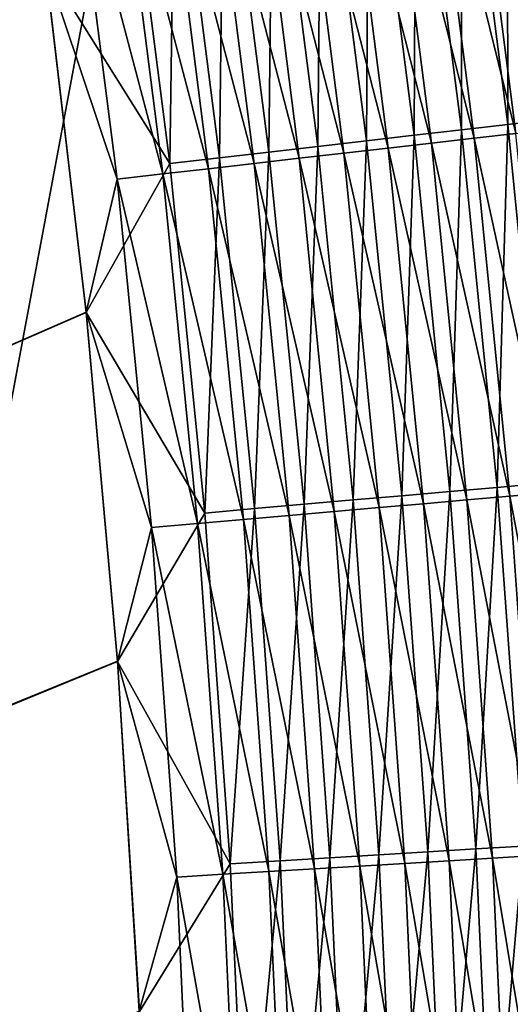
# Model space of a CAD drawing. Header units: metres. Extents: x -1 to 1402, y -1402 to 1.
# Tile 352 of 453: x 1229 to 1246, y -496 to -461. Entities that reach past the tile are written whole.
import ezdxf

# ---------------------------------------------------------------- set-up
doc = ezdxf.new("R2010")
doc.units = ezdxf.units.M

msp = doc.modelspace()

# ---------------------------------------------------------------- linework, layer by layer
at = {"layer": 'None0'}
for points in [[(759.270203, -676.616821, -500.477753), (1229.77356, -459.380157, -500.477753), (1228.003662, -447.304108, -500.477753)], [(1228.005249, -447.307983, -503.477753), (1229.775879, -459.386505, -503.477753), (762.366577, -676.864197, -503.477753)], [(1247.45752, -464.787201, -499.513977), (1245.857544, -452.301483, -499.512329), (1247.393188, -452.08075, -498.696533)], [(1244.269043, -465.154877, -500.926147), (1242.68042, -452.758148, -500.925049), (1244.285522, -452.527435, -500.255829)], [(1244.269043, -465.154877, -500.926147), (1244.285522, -452.527435, -500.255829), (1245.880005, -464.969116, -500.257172)], [(1245.880005, -464.969116, -500.257172), (1244.285522, -452.527435, -500.255829), (1245.857544, -452.301483, -499.512329)], [(1245.880005, -464.969116, -500.257172), (1245.857544, -452.301483, -499.512329), (1247.45752, -464.787201, -499.513977)], [(1242.62793, -465.344116, -501.519043), (1241.045166, -452.993195, -501.518219), (1242.68042, -452.758148, -500.925049)], [(1242.62793, -465.344116, -501.519043), (1242.68042, -452.758148, -500.925049), (1244.269043, -465.154877, -500.926147)], [(1246.166138, -465.280212, -496.829681), (1244.578857, -452.823334, -496.828186), (1243.130493, -453.03067, -497.512848)], [(1247.586304, -465.11734, -496.078735), (1245.993896, -452.620789, -496.076904), (1244.578857, -452.823334, -496.828186)], [(1246.166138, -465.280212, -496.829681), (1247.586304, -465.11734, -496.078735), (1244.578857, -452.823334, -496.828186)], [(1239.271851, -465.73114, -502.473389), (1237.70105, -453.473877, -502.472992), (1239.383911, -453.231964, -502.034424)], [(1239.271851, -465.73114, -502.473389), (1239.383911, -453.231964, -502.034424), (1240.960693, -465.536377, -502.035004)], [(1240.960693, -465.536377, -502.035004), (1239.383911, -453.231964, -502.034424), (1241.045166, -452.993195, -501.518219)], [(1243.228271, -465.617218, -498.130035), (1241.651489, -453.242371, -498.129089), (1240.144775, -453.458069, -498.675232)], [(1240.960693, -465.536377, -502.035004), (1241.045166, -452.993195, -501.518219), (1242.62793, -465.344116, -501.519043)], [(1244.712646, -465.44696, -497.514069), (1243.130493, -453.03067, -497.512848), (1241.651489, -453.242371, -498.129089)], [(1244.712646, -465.44696, -497.514069), (1241.651489, -453.242371, -498.129089), (1243.228271, -465.617218, -498.130035)], [(1246.166138, -465.280212, -496.829681), (1243.130493, -453.03067, -497.512848), (1244.712646, -465.44696, -497.514069)], [(1237.565674, -465.927887, -502.833496), (1236.000854, -453.718262, -502.833221), (1237.70105, -453.473877, -502.472992)], [(1237.565674, -465.927887, -502.833496), (1237.70105, -453.473877, -502.472992), (1239.271851, -465.73114, -502.473389)], [(1241.716309, -465.790649, -498.675964), (1240.144775, -453.458069, -498.675232), (1238.614258, -453.677155, -499.150421)], [(1243.228271, -465.617218, -498.130035), (1240.144775, -453.458069, -498.675232), (1241.716309, -465.790649, -498.675964)], [(1235.846313, -466.12616, -503.114655), (1234.287598, -453.964508, -503.114502), (1236.000854, -453.718262, -502.833221)], [(1238.624268, -466.145325, -499.554474), (1237.063721, -453.899109, -499.554108), (1235.497192, -454.123352, -499.88562)], [(1235.846313, -466.12616, -503.114655), (1236.000854, -453.718262, -502.833221), (1237.565674, -465.927887, -502.833496)], [(1240.180298, -465.966858, -499.15097), (1238.614258, -453.677155, -499.150421), (1237.063721, -453.899109, -499.554108)], [(1240.180298, -465.966858, -499.15097), (1237.063721, -453.899109, -499.554108), (1238.624268, -466.145325, -499.554474)], [(1241.716309, -465.790649, -498.675964), (1238.614258, -453.677155, -499.150421), (1240.180298, -465.966858, -499.15097)], [(1229.775879, -459.386505, -503.477753), (1232.565552, -454.212036, -503.316132), (1234.118164, -466.325439, -503.316193)], [(1234.118164, -466.325439, -503.316193), (1232.565552, -454.212036, -503.316132), (1234.287598, -453.964508, -503.114502)], [(1237.052246, -466.325653, -499.885834), (1235.497192, -454.123352, -499.88562), (1233.918701, -454.349304, -500.144348)], [(1234.118164, -466.325439, -503.316193), (1234.287598, -453.964508, -503.114502), (1235.846313, -466.12616, -503.114655)], [(1238.624268, -466.145325, -499.554474), (1235.497192, -454.123352, -499.88562), (1237.052246, -466.325653, -499.885834)], [(1233.875977, -466.690002, -500.329742), (1232.332275, -454.576416, -500.329712), (1230.741699, -454.804108, -500.44104)], [(1232.332275, -454.576416, -500.329712), (1235.46814, -466.507385, -500.14447), (1233.918701, -454.349304, -500.144348)], [(1235.46814, -466.507385, -500.14447), (1232.332275, -454.576416, -500.329712), (1233.875977, -466.690002, -500.329742)], [(1233.918701, -454.349304, -500.144348), (1235.46814, -466.507385, -500.14447), (1237.052246, -466.325653, -499.885834)], [(1232.279785, -466.873108, -500.44104), (1230.741699, -454.804108, -500.44104), (1229.77356, -459.380157, -500.477753)], [(1233.875977, -466.690002, -500.329742), (1230.741699, -454.804108, -500.44104), (1232.279785, -466.873108, -500.44104)], [(1231.200439, -471.502319, -500.477753), (1229.77356, -459.380157, -500.477753), (759.270203, -676.616821, -500.477753)], [(1229.775879, -459.386505, -503.477753), (1231.203491, -471.510986, -503.477753), (762.366577, -676.864197, -503.477753)], [(1231.200439, -471.502319, -500.477753), (1232.279785, -466.873108, -500.44104), (1229.77356, -459.380157, -500.477753)], [(1231.203491, -471.510986, -503.477753), (1229.775879, -459.386505, -503.477753), (1234.118164, -466.325439, -503.316193)], [(1247.128296, -477.461975, -500.258423), (1245.880005, -464.969116, -500.257172), (1247.45752, -464.787201, -499.513977)], [(1243.867432, -477.747986, -501.519806), (1242.62793, -465.344116, -501.519043), (1244.269043, -465.154877, -500.926147)], [(1243.867432, -477.747986, -501.519806), (1244.269043, -465.154877, -500.926147), (1245.512939, -477.603668, -500.927124)], [(1245.512939, -477.603668, -500.927124), (1244.269043, -465.154877, -500.926147), (1245.880005, -464.969116, -500.257172)], [(1245.512939, -477.603668, -500.927124), (1245.880005, -464.969116, -500.257172), (1247.128296, -477.461975, -500.258423)], [(1240.502197, -478.043182, -502.473785), (1239.271851, -465.73114, -502.473389), (1240.960693, -465.536377, -502.035004)], [(1240.502197, -478.043182, -502.473785), (1240.960693, -465.536377, -502.035004), (1242.195679, -477.894623, -502.035583)], [(1242.195679, -477.894623, -502.035583), (1240.960693, -465.536377, -502.035004), (1242.62793, -465.344116, -501.519043)], [(1242.195679, -477.894623, -502.035583), (1242.62793, -465.344116, -501.519043), (1243.867432, -477.747986, -501.519806)], [(1245.949463, -477.913727, -497.515167), (1244.712646, -465.44696, -497.514069), (1243.228271, -465.617218, -498.130035)], [(1247.406982, -477.786804, -496.831024), (1246.166138, -465.280212, -496.829681), (1244.712646, -465.44696, -497.514069)], [(1247.406982, -477.786804, -496.831024), (1244.712646, -465.44696, -497.514069), (1245.949463, -477.913727, -497.515167)], [(1237.067383, -478.344482, -503.114777), (1235.846313, -466.12616, -503.114655), (1237.565674, -465.927887, -502.833496)], [(1237.067383, -478.344482, -503.114777), (1237.565674, -465.927887, -502.833496), (1238.791382, -478.193237, -502.83374)], [(1238.791382, -478.193237, -502.83374), (1237.565674, -465.927887, -502.833496), (1239.271851, -465.73114, -502.473389)], [(1238.791382, -478.193237, -502.83374), (1239.271851, -465.73114, -502.473389), (1240.502197, -478.043182, -502.473785)], [(1242.944946, -478.175354, -498.676605), (1241.716309, -465.790649, -498.675964), (1240.180298, -465.966858, -499.15097)], [(1244.461182, -478.043335, -498.13092), (1243.228271, -465.617218, -498.130035), (1241.716309, -465.790649, -498.675964)], [(1244.461182, -478.043335, -498.13092), (1241.716309, -465.790649, -498.675964), (1242.944946, -478.175354, -498.676605)], [(1245.949463, -477.913727, -497.515167), (1243.228271, -465.617218, -498.130035), (1244.461182, -478.043335, -498.13092)], [(1235.334595, -478.49646, -503.316254), (1234.118164, -466.325439, -503.316193), (1235.846313, -466.12616, -503.114655)], [(1235.334595, -478.49646, -503.316254), (1235.846313, -466.12616, -503.114655), (1237.067383, -478.344482, -503.114777)], [(1239.844604, -478.445374, -499.554779), (1238.624268, -466.145325, -499.554474), (1237.052246, -466.325653, -499.885834)], [(1241.404785, -478.309479, -499.151428), (1240.180298, -465.966858, -499.15097), (1238.624268, -466.145325, -499.554474)], [(1241.404785, -478.309479, -499.151428), (1238.624268, -466.145325, -499.554474), (1239.844604, -478.445374, -499.554779)], [(1242.944946, -478.175354, -498.676605), (1240.180298, -465.966858, -499.15097), (1241.404785, -478.309479, -499.151428)], [(1231.203491, -471.510986, -503.477753), (1234.118164, -466.325439, -503.316193), (1235.334595, -478.49646, -503.316254)], [(1236.679932, -478.720947, -500.144592), (1235.46814, -466.507385, -500.14447), (1233.875977, -466.690002, -500.329742)], [(1235.46814, -466.507385, -500.14447), (1238.268311, -478.582642, -499.886047), (1237.052246, -466.325653, -499.885834)], [(1238.268311, -478.582642, -499.886047), (1235.46814, -466.507385, -500.14447), (1236.679932, -478.720947, -500.144592)], [(1237.052246, -466.325653, -499.885834), (1238.268311, -478.582642, -499.886047), (1239.844604, -478.445374, -499.554779)], [(1233.483154, -478.999359, -500.441071), (1232.279785, -466.873108, -500.44104), (1231.200439, -471.502319, -500.477753)], [(1235.083618, -478.859985, -500.329803), (1233.875977, -466.690002, -500.329742), (1232.279785, -466.873108, -500.44104)], [(1235.083618, -478.859985, -500.329803), (1232.279785, -466.873108, -500.44104), (1233.483154, -478.999359, -500.441071)], [(1236.679932, -478.720947, -500.144592), (1233.875977, -466.690002, -500.329742), (1235.083618, -478.859985, -500.329803)], [(1232.291626, -483.660858, -500.477753), (1231.200439, -471.502319, -500.477753), (759.270203, -676.616821, -500.477753)], [(762.366577, -676.864197, -503.477753), (1231.203491, -471.510986, -503.477753), (1232.295288, -483.670471, -503.477753)], [(1232.291626, -483.660858, -500.477753), (1233.483154, -478.999359, -500.441071), (1231.200439, -471.502319, -500.477753)], [(1232.295288, -483.670471, -503.477753), (1231.203491, -471.510986, -503.477753), (1235.334595, -478.49646, -503.316254)], [(1244.77063, -490.195862, -501.520477), (1243.867432, -477.747986, -501.519806), (1245.512939, -477.603668, -500.927124)], [(1244.77063, -490.195862, -501.520477), (1245.512939, -477.603668, -500.927124), (1246.419434, -490.095551, -500.928009)], [(1246.419434, -490.095551, -500.928009), (1245.512939, -477.603668, -500.927124), (1247.128296, -477.461975, -500.258423)], [(1241.399048, -490.401062, -502.474121), (1240.502197, -478.043182, -502.473785), (1242.195679, -477.894623, -502.035583)], [(1241.399048, -490.401062, -502.474121), (1242.195679, -477.894623, -502.035583), (1243.095703, -490.297791, -502.036072)], [(1243.095703, -490.297791, -502.036072), (1242.195679, -477.894623, -502.035583), (1243.867432, -477.747986, -501.519806)], [(1243.095703, -490.297791, -502.036072), (1243.867432, -477.747986, -501.519806), (1244.77063, -490.195862, -501.520477)], [(1246.848145, -490.422089, -497.516113), (1245.949463, -477.913727, -497.515167), (1244.461182, -478.043335, -498.13092)], [(1248.308472, -490.334198, -496.832214), (1247.406982, -477.786804, -496.831024), (1245.949463, -477.913727, -497.515167)], [(1248.308472, -490.334198, -496.832214), (1245.949463, -477.913727, -497.515167), (1246.848145, -490.422089, -497.516113)], [(1237.95752, -490.610504, -503.114929), (1237.067383, -478.344482, -503.114777), (1238.791382, -478.193237, -502.83374)], [(1237.95752, -490.610504, -503.114929), (1238.791382, -478.193237, -502.83374), (1239.684814, -490.505371, -502.833984)], [(1239.684814, -490.505371, -502.833984), (1238.791382, -478.193237, -502.83374), (1240.502197, -478.043182, -502.473785)], [(1239.684814, -490.505371, -502.833984), (1240.502197, -478.043182, -502.473785), (1241.399048, -490.401062, -502.474121)], [(1243.838013, -490.603302, -498.677185), (1242.944946, -478.175354, -498.676605), (1241.404785, -478.309479, -499.151428)], [(1245.357056, -490.511841, -498.131653), (1244.461182, -478.043335, -498.13092), (1242.944946, -478.175354, -498.676605)], [(1245.357056, -490.511841, -498.131653), (1242.944946, -478.175354, -498.676605), (1243.838013, -490.603302, -498.677185)], [(1246.848145, -490.422089, -497.516113), (1244.461182, -478.043335, -498.13092), (1245.357056, -490.511841, -498.131653)], [(1232.295288, -483.670471, -503.477753), (1235.334595, -478.49646, -503.316254), (1236.221436, -490.716156, -503.316315)], [(1236.221436, -490.716156, -503.316315), (1235.334595, -478.49646, -503.316254), (1237.067383, -478.344482, -503.114777)], [(1236.221436, -490.716156, -503.316315), (1237.067383, -478.344482, -503.114777), (1237.95752, -490.610504, -503.114929)], [(1239.152466, -490.885345, -499.88623), (1238.268311, -478.582642, -499.886047), (1236.679932, -478.720947, -500.144592)], [(1238.268311, -478.582642, -499.886047), (1240.731689, -490.790283, -499.555084), (1239.844604, -478.445374, -499.554779)], [(1240.731689, -490.790283, -499.555084), (1238.268311, -478.582642, -499.886047), (1239.152466, -490.885345, -499.88623)], [(1242.294922, -490.696167, -499.151855), (1241.404785, -478.309479, -499.151428), (1239.844604, -478.445374, -499.554779)], [(1239.844604, -478.445374, -499.554779), (1240.731689, -490.790283, -499.555084), (1242.294922, -490.696167, -499.151855)], [(1243.838013, -490.603302, -498.677185), (1241.404785, -478.309479, -499.151428), (1242.294922, -490.696167, -499.151855)], [(1235.96167, -491.077423, -500.329834), (1235.083618, -478.859985, -500.329803), (1233.483154, -478.999359, -500.441071)], [(1237.561157, -490.98114, -500.144684), (1236.679932, -478.720947, -500.144592), (1235.083618, -478.859985, -500.329803)], [(1237.561157, -490.98114, -500.144684), (1235.083618, -478.859985, -500.329803), (1235.96167, -491.077423, -500.329834)], [(1239.152466, -490.885345, -499.88623), (1236.679932, -478.720947, -500.144592), (1237.561157, -490.98114, -500.144684)], [(1234.358154, -491.173981, -500.441071), (1233.483154, -478.999359, -500.441071), (1232.291626, -483.660858, -500.477753)], [(1235.96167, -491.077423, -500.329834), (1233.483154, -478.999359, -500.441071), (1234.358154, -491.173981, -500.441071)], [(759.270203, -676.616821, -500.477753), (1233.054688, -495.8461, -500.477753), (1232.291626, -483.660858, -500.477753)], [(1232.295288, -483.670471, -503.477753), (1233.058716, -495.854095, -503.477753), (762.366577, -676.864197, -503.477753)], [(1233.054688, -495.8461, -500.477753), (1234.358154, -491.173981, -500.441071), (1232.291626, -483.660858, -500.477753)], [(1233.058716, -495.854095, -503.477753), (1232.295288, -483.670471, -503.477753), (1236.221436, -490.716156, -503.316315)], [(1243.667847, -502.736908, -502.03653), (1243.095703, -490.297791, -502.036072), (1244.77063, -490.195862, -501.520477)], [(1243.667847, -502.736908, -502.03653), (1244.77063, -490.195862, -501.520477), (1245.344727, -502.678802, -501.521088)], [(1245.344727, -502.678802, -501.521088), (1244.77063, -490.195862, -501.520477), (1246.419434, -490.095551, -500.928009)], [(1245.344727, -502.678802, -501.521088), (1246.419434, -490.095551, -500.928009), (1246.995361, -502.621582, -500.928772)], [(1236.785522, -502.975494, -503.316376), (1236.221436, -490.716156, -503.316315), (1237.95752, -490.610504, -503.114929)], [(1236.785522, -502.975494, -503.316376), (1237.95752, -490.610504, -503.114929), (1238.52356, -502.915253, -503.115051)], [(1238.52356, -502.915253, -503.115051), (1237.95752, -490.610504, -503.114929), (1239.684814, -490.505371, -502.833984)], [(1238.52356, -502.915253, -503.115051), (1239.684814, -490.505371, -502.833984), (1240.25293, -502.855286, -502.834198)], [(1240.25293, -502.855286, -502.834198), (1239.684814, -490.505371, -502.833984), (1241.399048, -490.401062, -502.474121)], [(1240.25293, -502.855286, -502.834198), (1241.399048, -490.401062, -502.474121), (1241.969116, -502.795807, -502.474457)], [(1241.969116, -502.795807, -502.474457), (1241.399048, -490.401062, -502.474121), (1243.095703, -490.297791, -502.036072)], [(1241.969116, -502.795807, -502.474457), (1243.095703, -490.297791, -502.036072), (1243.667847, -502.736908, -502.03653)], [(1244.402344, -503.065521, -498.677673), (1243.838013, -490.603302, -498.677185), (1242.294922, -490.696167, -499.151855)], [(1245.923218, -503.013855, -498.132294), (1245.357056, -490.511841, -498.131653), (1243.838013, -490.603302, -498.677185)], [(1245.923218, -503.013855, -498.132294), (1243.838013, -490.603302, -498.677185), (1244.402344, -503.065521, -498.677673)], [(1247.416138, -502.963135, -497.516937), (1246.848145, -490.422089, -497.516113), (1245.357056, -490.511841, -498.131653)], [(1247.416138, -502.963135, -497.516937), (1245.357056, -490.511841, -498.131653), (1245.923218, -503.013855, -498.132294)], [(1233.058716, -495.854095, -503.477753), (1236.221436, -490.716156, -503.316315), (1236.785522, -502.975494, -503.316376)], [(1239.711548, -503.224884, -499.886383), (1239.152466, -490.885345, -499.88623), (1237.561157, -490.98114, -500.144684)], [(1241.292603, -503.171173, -499.555328), (1240.731689, -490.790283, -499.555084), (1239.152466, -490.885345, -499.88623)], [(1241.292603, -503.171173, -499.555328), (1239.152466, -490.885345, -499.88623), (1239.711548, -503.224884, -499.886383)], [(1240.731689, -490.790283, -499.555084), (1242.857544, -503.118011, -499.152222), (1242.294922, -490.696167, -499.151855)], [(1242.857544, -503.118011, -499.152222), (1240.731689, -490.790283, -499.555084), (1241.292603, -503.171173, -499.555328)], [(1242.294922, -490.696167, -499.151855), (1242.857544, -503.118011, -499.152222), (1244.402344, -503.065521, -498.677673)], [(1234.911743, -503.38797, -500.441071), (1234.358154, -491.173981, -500.441071), (1233.054688, -495.8461, -500.477753)], [(1236.51709, -503.333435, -500.329865), (1235.96167, -491.077423, -500.329834), (1234.358154, -491.173981, -500.441071)], [(1236.51709, -503.333435, -500.329865), (1234.358154, -491.173981, -500.441071), (1234.911743, -503.38797, -500.441071)], [(1238.118408, -503.279022, -500.144775), (1237.561157, -490.98114, -500.144684), (1235.96167, -491.077423, -500.329834)], [(1238.118408, -503.279022, -500.144775), (1235.96167, -491.077423, -500.329834), (1236.51709, -503.333435, -500.329865)], [(1239.711548, -503.224884, -499.886383), (1237.561157, -490.98114, -500.144684), (1238.118408, -503.279022, -500.144775)]]:
    msp.add_3dface(points, dxfattribs=at)
at = {"layer": 'None01'}
for points in [[(1294.119019, -124.129761, -541.977783), (1150.81958, -781.702271, -541.977783), (1274.459961, -120.453018, -541.977783)], [(1274.459961, -120.453018, -521.977783), (1274.459961, -120.453018, -541.977783), (1150.81958, -781.702271, -521.977783)], [(1274.459961, -120.453018, -541.977783), (1150.81958, -781.702271, -541.977783), (1150.81958, -781.702271, -521.977783)], [(1150.81958, -781.702271, -521.977783), (1294.119019, -124.129761, -521.977783), (1274.459961, -120.453018, -521.977783)], [(1294.119019, -124.129761, -541.977783), (1170.478882, -785.378174, -541.977783), (1150.81958, -781.702271, -541.977783)], [(1170.478882, -785.378174, -521.977783), (1294.119019, -124.129761, -521.977783), (1150.81958, -781.702271, -521.977783)], [(1170.478882, -785.378174, -521.977783), (1170.478882, -785.378174, -541.977783), (1294.119019, -124.129761, -521.977783)], [(1170.478882, -785.378174, -541.977783), (1294.119019, -124.129761, -541.977783), (1294.119019, -124.129761, -521.977783)]]:
    msp.add_3dface(points, dxfattribs=at)

doc.saveas('drawing.dxf')
